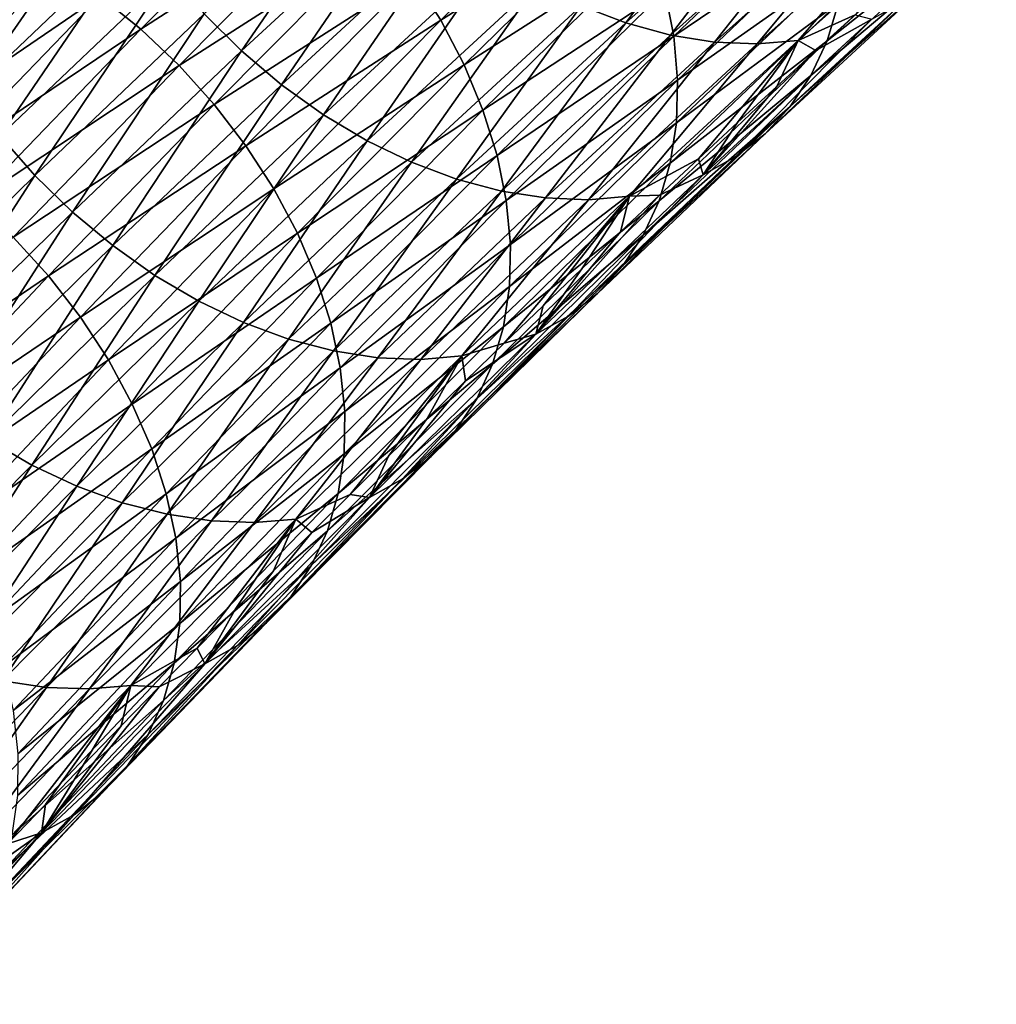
# Model space of a CAD drawing. Header units: millimetres. Extents: x -99 to 221, y -61 to 39.
# Tile 304 of 656: x 39.85 to 46.1, y -22.79 to -16.49. Entities that reach past the tile are written whole.
import ezdxf

# ---------------------------------------------------------------- set-up
doc = ezdxf.new("R2010")
doc.units = ezdxf.units.MM
doc.header["$LTSCALE"] = 33.374815
doc.layers.add('65', color=7, linetype='CONTINUOUS')
doc.layers.add('66', color=7, linetype='CONTINUOUS')

msp = doc.modelspace()

# ---------------------------------------------------------------- linework, layer by layer
at = {"layer": '65', "linetype": 'Continuous'}
for points in [[(41.702, -15.4695, -51.6899), (40.367, -16.3428, -50.2421), (40.6274, -16.5539, -50.2098), (41.702, -15.4695, -51.6899)], [(41.702, -15.4695, -51.6899), (40.6274, -16.5539, -50.2098), (41.9446, -15.7029, -51.6825), (41.702, -15.4695, -51.6899)], [(43.6234, -15.4393, -53.2949), (42.369, -16.2203, -51.7487), (42.5453, -16.4978, -51.8215), (43.6234, -15.4393, -53.2949)], [(43.6234, -15.4393, -53.2949), (42.5453, -16.4978, -51.8215), (43.7711, -15.7264, -53.3905), (43.6234, -15.4393, -53.2949)], [(45.1162, -15.569, -55.2807), (43.9787, -16.3098, -53.6528), (44.036, -16.5987, -53.816), (45.1162, -15.569, -55.2807)], [(45.1162, -15.569, -55.2807), (44.036, -16.5987, -53.816), (45.1397, -15.8527, -55.4605), (45.1162, -15.569, -55.2807)], [(46.0999, -15.6285, -57.5458), (45.0173, -16.628, -56.0899), (45.9954, -15.8518, -57.7752), (46.0999, -15.6285, -57.5458)], [(46.0999, -15.6285, -57.5458), (45.09, -16.3856, -55.8677), (45.0173, -16.628, -56.0899), (46.0999, -15.6285, -57.5458)], [(41.9446, -15.7029, -51.6825), (40.6274, -16.5539, -50.2098), (40.8716, -16.7858, -50.2045), (41.9446, -15.7029, -51.6825)], [(41.9446, -15.7029, -51.6825), (40.8716, -16.7858, -50.2045), (42.1679, -15.9543, -51.7022), (41.9446, -15.7029, -51.6825)], [(43.7711, -15.7264, -53.3905), (42.5453, -16.4978, -51.8215), (42.6948, -16.7832, -51.9196), (43.7711, -15.7264, -53.3905)], [(43.7711, -15.7264, -53.3905), (42.6948, -16.7832, -51.9196), (43.89, -16.0178, -53.5103), (43.7711, -15.7264, -53.3905)], [(45.1397, -15.8527, -55.4605), (44.036, -16.5987, -53.816), (44.0611, -16.8809, -53.9981), (45.1397, -15.8527, -55.4605)], [(45.1397, -15.8527, -55.4605), (44.0611, -16.8809, -53.9981), (45.1309, -16.1261, -55.657), (45.1397, -15.8527, -55.4605)], [(45.9954, -15.8518, -57.7752), (45.0173, -16.628, -56.0899), (44.914, -16.8502, -56.3209), (45.9954, -15.8518, -57.7752)], [(45.9954, -15.8518, -57.7752), (44.914, -16.8502, -56.3209), (45.8616, -16.0519, -58.0107), (45.9954, -15.8518, -57.7752)], [(39.8108, -15.9934, -50.386), (38.7432, -17.0985, -48.9042), (40.0937, -16.1552, -50.301), (39.8108, -15.9934, -50.386)], [(42.1679, -15.9543, -51.7022), (40.8716, -16.7858, -50.2045), (41.0965, -17.0355, -50.2265), (42.1679, -15.9543, -51.7022)], [(42.1679, -15.9543, -51.7022), (41.0965, -17.0355, -50.2265), (42.369, -16.2203, -51.7487), (42.1679, -15.9543, -51.7022)], [(43.89, -16.0178, -53.5103), (42.6948, -16.7832, -51.9196), (42.8155, -17.0728, -52.0418), (43.89, -16.0178, -53.5103)], [(43.89, -16.0178, -53.5103), (42.8155, -17.0728, -52.0418), (43.9787, -16.3098, -53.6528), (43.89, -16.0178, -53.5103)], [(45.8616, -16.0519, -58.0107), (44.7811, -17.0494, -56.5577), (45.7003, -16.2263, -58.2494), (45.8616, -16.0519, -58.0107)], [(45.8616, -16.0519, -58.0107), (44.914, -16.8502, -56.3209), (44.7811, -17.0494, -56.5577), (45.8616, -16.0519, -58.0107)], [(45.1309, -16.1261, -55.657), (44.0539, -17.1528, -54.1967), (45.09, -16.3856, -55.8677), (45.1309, -16.1261, -55.657)], [(45.1309, -16.1261, -55.657), (44.0611, -16.8809, -53.9981), (44.0539, -17.1528, -54.1967), (45.1309, -16.1261, -55.657)], [(40.0937, -16.1552, -50.301), (38.7432, -17.0985, -48.9042), (39.0273, -17.259, -48.821), (40.0937, -16.1552, -50.301)], [(40.0937, -16.1552, -50.301), (39.0273, -17.259, -48.821), (40.367, -16.3428, -50.2421), (40.0937, -16.1552, -50.301)], [(42.369, -16.2203, -51.7487), (41.0965, -17.0355, -50.2265), (41.2992, -17.2999, -50.2753), (42.369, -16.2203, -51.7487)], [(42.369, -16.2203, -51.7487), (41.2992, -17.2999, -50.2753), (42.5453, -16.4978, -51.8215), (42.369, -16.2203, -51.7487)], [(45.7003, -16.2263, -58.2494), (44.6205, -17.2232, -56.7973), (45.5134, -16.3728, -58.4882), (45.7003, -16.2263, -58.2494)], [(45.7003, -16.2263, -58.2494), (44.7811, -17.0494, -56.5577), (44.6205, -17.2232, -56.7973), (45.7003, -16.2263, -58.2494)], [(43.9787, -16.3098, -53.6528), (42.8155, -17.0728, -52.0418), (42.9059, -17.3632, -52.1866), (43.9787, -16.3098, -53.6528)], [(43.9787, -16.3098, -53.6528), (42.9059, -17.3632, -52.1866), (44.036, -16.5987, -53.816), (43.9787, -16.3098, -53.6528)], [(40.367, -16.3428, -50.2421), (39.0273, -17.259, -48.821), (39.3019, -17.4453, -48.7639), (40.367, -16.3428, -50.2421)], [(40.367, -16.3428, -50.2421), (39.3019, -17.4453, -48.7639), (40.6274, -16.5539, -50.2098), (40.367, -16.3428, -50.2421)], [(45.5134, -16.3728, -58.4882), (44.4342, -17.3692, -57.0368), (45.3034, -16.4896, -58.7242), (45.5134, -16.3728, -58.4882)], [(45.5134, -16.3728, -58.4882), (44.6205, -17.2232, -56.7973), (44.4342, -17.3692, -57.0368), (45.5134, -16.3728, -58.4882)], [(45.09, -16.3856, -55.8677), (44.0539, -17.1528, -54.1967), (44.0143, -17.4109, -54.4093), (45.09, -16.3856, -55.8677)], [(45.09, -16.3856, -55.8677), (44.0143, -17.4109, -54.4093), (45.0173, -16.628, -56.0899), (45.09, -16.3856, -55.8677)], [(42.5453, -16.4978, -51.8215), (41.2992, -17.2999, -50.2753), (41.4773, -17.5757, -50.3505), (42.5453, -16.4978, -51.8215)], [(42.5453, -16.4978, -51.8215), (41.4773, -17.5757, -50.3505), (42.6948, -16.7832, -51.9196), (42.5453, -16.4978, -51.8215)], [(44.4342, -17.3692, -57.0368), (44.2245, -17.4858, -57.2731), (45.3034, -16.4896, -58.7242), (44.4342, -17.3692, -57.0368)], [(44.2245, -17.4858, -57.2731), (44.9453, -16.6915, -58.7826), (45.3034, -16.4896, -58.7242), (44.2245, -17.4858, -57.2731)], [(44.9453, -16.6915, -58.7826), (45.1962, -16.4636, -59.1188), (45.3034, -16.4896, -58.7242), (44.9453, -16.6915, -58.7826)], [(40.6274, -16.5539, -50.2098), (39.3019, -17.4453, -48.7639), (39.5637, -17.6549, -48.7336), (40.6274, -16.5539, -50.2098)], [(40.6274, -16.5539, -50.2098), (39.5637, -17.6549, -48.7336), (40.8716, -16.7858, -50.2045), (40.6274, -16.5539, -50.2098)], [(44.036, -16.5987, -53.816), (42.9059, -17.3632, -52.1866), (42.9648, -17.6504, -52.3522), (44.036, -16.5987, -53.816)], [(44.036, -16.5987, -53.816), (42.9648, -17.6504, -52.3522), (44.0611, -16.8809, -53.9981), (44.036, -16.5987, -53.816)], [(45.0173, -16.628, -56.0899), (43.9429, -17.6521, -54.6332), (44.914, -16.8502, -56.3209), (45.0173, -16.628, -56.0899)], [(45.0173, -16.628, -56.0899), (44.0143, -17.4109, -54.4093), (43.9429, -17.6521, -54.6332), (45.0173, -16.628, -56.0899)], [(44.6947, -16.9208, -58.4464), (44.9453, -16.6915, -58.7826), (44.2245, -17.4858, -57.2731), (44.6947, -16.9208, -58.4464)], [(40.8716, -16.7858, -50.2045), (39.5637, -17.6549, -48.7336), (39.8094, -17.8853, -48.7304), (40.8716, -16.7858, -50.2045)], [(40.8716, -16.7858, -50.2045), (39.8094, -17.8853, -48.7304), (41.0965, -17.0355, -50.2265), (40.8716, -16.7858, -50.2045)], [(42.6948, -16.7832, -51.9196), (41.4773, -17.5757, -50.3505), (41.6284, -17.8594, -50.4509), (42.6948, -16.7832, -51.9196)], [(42.6948, -16.7832, -51.9196), (41.6284, -17.8594, -50.4509), (42.8155, -17.0728, -52.0418), (42.6948, -16.7832, -51.9196)], [(44.0611, -16.8809, -53.9981), (42.9648, -17.6504, -52.3522), (42.9915, -17.9311, -52.5364), (44.0611, -16.8809, -53.9981)], [(44.0611, -16.8809, -53.9981), (42.9915, -17.9311, -52.5364), (44.0539, -17.1528, -54.1967), (44.0611, -16.8809, -53.9981)], [(44.914, -16.8502, -56.3209), (43.9429, -17.6521, -54.6332), (43.8406, -17.8733, -54.8656), (44.914, -16.8502, -56.3209)], [(44.914, -16.8502, -56.3209), (43.8406, -17.8733, -54.8656), (44.7811, -17.0494, -56.5577), (44.914, -16.8502, -56.3209)], [(44.4445, -17.1516, -58.11), (44.6947, -16.9208, -58.4464), (44.2245, -17.4858, -57.2731), (44.4445, -17.1516, -58.11)], [(41.0965, -17.0355, -50.2265), (39.8094, -17.8853, -48.7304), (40.0358, -18.1334, -48.7545), (41.0965, -17.0355, -50.2265)], [(41.0965, -17.0355, -50.2265), (40.0358, -18.1334, -48.7545), (41.2992, -17.2999, -50.2753), (41.0965, -17.0355, -50.2265)], [(44.7811, -17.0494, -56.5577), (43.7086, -18.0717, -55.1036), (44.6205, -17.2232, -56.7973), (44.7811, -17.0494, -56.5577)], [(44.7811, -17.0494, -56.5577), (43.8406, -17.8733, -54.8656), (43.7086, -18.0717, -55.1036), (44.7811, -17.0494, -56.5577)], [(42.8155, -17.0728, -52.0418), (41.6284, -17.8594, -50.4509), (41.7507, -18.1474, -50.5754), (42.8155, -17.0728, -52.0418)], [(42.8155, -17.0728, -52.0418), (41.7507, -18.1474, -50.5754), (42.9059, -17.3632, -52.1866), (42.8155, -17.0728, -52.0418)], [(44.0539, -17.1528, -54.1967), (42.9856, -18.2016, -52.7369), (44.0143, -17.4109, -54.4093), (44.0539, -17.1528, -54.1967)], [(44.0539, -17.1528, -54.1967), (42.9915, -17.9311, -52.5364), (42.9856, -18.2016, -52.7369), (44.0539, -17.1528, -54.1967)], [(44.1947, -17.3837, -57.7735), (44.4445, -17.1516, -58.11), (44.2245, -17.4858, -57.2731), (44.1947, -17.3837, -57.7735)], [(44.6205, -17.2232, -56.7973), (43.5487, -18.2448, -55.3441), (44.4342, -17.3692, -57.0368), (44.6205, -17.2232, -56.7973)], [(44.6205, -17.2232, -56.7973), (43.7086, -18.0717, -55.1036), (43.5487, -18.2448, -55.3441), (44.6205, -17.2232, -56.7973)], [(41.2992, -17.2999, -50.2753), (40.0358, -18.1334, -48.7545), (40.2401, -18.3963, -48.8055), (41.2992, -17.2999, -50.2753)], [(41.2992, -17.2999, -50.2753), (40.2401, -18.3963, -48.8055), (41.4773, -17.5757, -50.3505), (41.2992, -17.2999, -50.2753)], [(42.9059, -17.3632, -52.1866), (41.7507, -18.1474, -50.5754), (41.8427, -18.4361, -50.7224), (42.9059, -17.3632, -52.1866)], [(42.9059, -17.3632, -52.1866), (41.8427, -18.4361, -50.7224), (42.9648, -17.6504, -52.3522), (42.9059, -17.3632, -52.1866)], [(44.4342, -17.3692, -57.0368), (43.3628, -18.3904, -55.5842), (44.2245, -17.4858, -57.2731), (44.4342, -17.3692, -57.0368)], [(44.4342, -17.3692, -57.0368), (43.5487, -18.2448, -55.3441), (43.3628, -18.3904, -55.5842), (44.4342, -17.3692, -57.0368)], [(43.9453, -17.6171, -57.437), (44.1947, -17.3837, -57.7735), (44.2245, -17.4858, -57.2731), (43.9453, -17.6171, -57.437)], [(44.0143, -17.4109, -54.4093), (42.9856, -18.2016, -52.7369), (42.9473, -18.4585, -52.9512), (44.0143, -17.4109, -54.4093)], [(44.0143, -17.4109, -54.4093), (42.9473, -18.4585, -52.9512), (43.9429, -17.6521, -54.6332), (44.0143, -17.4109, -54.4093)], [(43.3628, -18.3904, -55.5842), (43.1533, -18.5068, -55.8208), (44.2245, -17.4858, -57.2731), (43.3628, -18.3904, -55.5842)], [(43.1533, -18.5068, -55.8208), (43.9453, -17.6171, -57.437), (44.2245, -17.4858, -57.2731), (43.1533, -18.5068, -55.8208)], [(41.4773, -17.5757, -50.3505), (40.2401, -18.3963, -48.8055), (40.4196, -18.6705, -48.8827), (41.4773, -17.5757, -50.3505)], [(41.4773, -17.5757, -50.3505), (40.4196, -18.6705, -48.8827), (41.6284, -17.8594, -50.4509), (41.4773, -17.5757, -50.3505)], [(43.6964, -17.852, -57.1004), (43.9453, -17.6171, -57.437), (43.1533, -18.5068, -55.8208), (43.6964, -17.852, -57.1004)], [(42.9648, -17.6504, -52.3522), (41.8427, -18.4361, -50.7224), (41.903, -18.7219, -50.89), (42.9648, -17.6504, -52.3522)], [(42.9648, -17.6504, -52.3522), (41.903, -18.7219, -50.89), (42.9915, -17.9311, -52.5364), (42.9648, -17.6504, -52.3522)], [(43.9429, -17.6521, -54.6332), (42.877, -18.6986, -53.1767), (43.8406, -17.8733, -54.8656), (43.9429, -17.6521, -54.6332)], [(43.9429, -17.6521, -54.6332), (42.9473, -18.4585, -52.9512), (42.877, -18.6986, -53.1767), (43.9429, -17.6521, -54.6332)], [(39.8094, -17.8853, -48.7304), (38.7583, -18.9991, -47.2609), (40.0358, -18.1334, -48.7545), (39.8094, -17.8853, -48.7304)], [(41.6284, -17.8594, -50.4509), (40.4196, -18.6705, -48.8827), (40.5723, -18.9526, -48.9853), (41.6284, -17.8594, -50.4509)], [(41.6284, -17.8594, -50.4509), (40.5723, -18.9526, -48.9853), (41.7507, -18.1474, -50.5754), (41.6284, -17.8594, -50.4509)], [(43.8406, -17.8733, -54.8656), (42.877, -18.6986, -53.1767), (42.7757, -18.9188, -53.4104), (43.8406, -17.8733, -54.8656)], [(43.8406, -17.8733, -54.8656), (42.7757, -18.9188, -53.4104), (43.7086, -18.0717, -55.1036), (43.8406, -17.8733, -54.8656)], [(43.4479, -18.0881, -56.7637), (43.6964, -17.852, -57.1004), (43.1533, -18.5068, -55.8208), (43.4479, -18.0881, -56.7637)], [(42.9915, -17.9311, -52.5364), (41.903, -18.7219, -50.89), (41.9311, -19.0011, -51.0761), (42.9915, -17.9311, -52.5364)], [(42.9915, -17.9311, -52.5364), (41.9311, -19.0011, -51.0761), (42.9856, -18.2016, -52.7369), (42.9915, -17.9311, -52.5364)], [(43.7086, -18.0717, -55.1036), (42.6445, -19.1164, -53.6494), (43.5487, -18.2448, -55.3441), (43.7086, -18.0717, -55.1036)], [(43.7086, -18.0717, -55.1036), (42.7757, -18.9188, -53.4104), (42.6445, -19.1164, -53.6494), (43.7086, -18.0717, -55.1036)], [(40.0358, -18.1334, -48.7545), (38.7583, -18.9991, -47.2609), (38.986, -19.2458, -47.2869), (40.0358, -18.1334, -48.7545)], [(40.0358, -18.1334, -48.7545), (38.986, -19.2458, -47.2869), (40.2401, -18.3963, -48.8055), (40.0358, -18.1334, -48.7545)], [(43.1998, -18.3255, -56.427), (43.4479, -18.0881, -56.7637), (43.1533, -18.5068, -55.8208), (43.1998, -18.3255, -56.427)], [(41.7507, -18.1474, -50.5754), (40.5723, -18.9526, -48.9853), (40.6961, -19.2391, -49.1119), (41.7507, -18.1474, -50.5754)], [(41.7507, -18.1474, -50.5754), (40.6961, -19.2391, -49.1119), (41.8427, -18.4361, -50.7224), (41.7507, -18.1474, -50.5754)], [(42.9856, -18.2016, -52.7369), (41.9266, -19.2703, -51.2784), (42.9473, -18.4585, -52.9512), (42.9856, -18.2016, -52.7369)], [(42.9856, -18.2016, -52.7369), (41.9311, -19.0011, -51.0761), (41.9266, -19.2703, -51.2784), (42.9856, -18.2016, -52.7369)], [(43.5487, -18.2448, -55.3441), (42.4851, -19.2889, -53.8908), (43.3628, -18.3904, -55.5842), (43.5487, -18.2448, -55.3441)], [(43.5487, -18.2448, -55.3441), (42.6445, -19.1164, -53.6494), (42.4851, -19.2889, -53.8908), (43.5487, -18.2448, -55.3441)], [(42.9521, -18.5641, -56.0903), (43.1998, -18.3255, -56.427), (43.1533, -18.5068, -55.8208), (42.9521, -18.5641, -56.0903)], [(43.3628, -18.3904, -55.5842), (42.2996, -19.4342, -54.1314), (43.1533, -18.5068, -55.8208), (43.3628, -18.3904, -55.5842)], [(43.3628, -18.3904, -55.5842), (42.4851, -19.2889, -53.8908), (42.2996, -19.4342, -54.1314), (43.3628, -18.3904, -55.5842)], [(40.2401, -18.3963, -48.8055), (38.986, -19.2458, -47.2869), (39.1917, -19.5072, -47.3399), (40.2401, -18.3963, -48.8055)], [(40.2401, -18.3963, -48.8055), (39.1917, -19.5072, -47.3399), (40.4196, -18.6705, -48.8827), (40.2401, -18.3963, -48.8055)], [(41.8427, -18.4361, -50.7224), (40.6961, -19.2391, -49.1119), (40.7894, -19.5263, -49.2608), (41.8427, -18.4361, -50.7224)], [(41.8427, -18.4361, -50.7224), (40.7894, -19.5263, -49.2608), (41.903, -18.7219, -50.89), (41.8427, -18.4361, -50.7224)], [(42.9473, -18.4585, -52.9512), (41.9266, -19.2703, -51.2784), (41.8894, -19.526, -51.4944), (42.9473, -18.4585, -52.9512)], [(42.9473, -18.4585, -52.9512), (41.8894, -19.526, -51.4944), (42.877, -18.6986, -53.1767), (42.9473, -18.4585, -52.9512)], [(42.2996, -19.4342, -54.1314), (42.0902, -19.5503, -54.3682), (43.1533, -18.5068, -55.8208), (42.2996, -19.4342, -54.1314)], [(42.0902, -19.5503, -54.3682), (42.7049, -18.8039, -55.7536), (43.1533, -18.5068, -55.8208), (42.0902, -19.5503, -54.3682)], [(42.7049, -18.8039, -55.7536), (42.9521, -18.5641, -56.0903), (43.1533, -18.5068, -55.8208), (42.7049, -18.8039, -55.7536)], [(40.4196, -18.6705, -48.8827), (39.1917, -19.5072, -47.3399), (39.3727, -19.7799, -47.4191), (40.4196, -18.6705, -48.8827)], [(40.4196, -18.6705, -48.8827), (39.3727, -19.7799, -47.4191), (40.5723, -18.9526, -48.9853), (40.4196, -18.6705, -48.8827)], [(42.877, -18.6986, -53.1767), (41.8201, -19.765, -51.7212), (42.7757, -18.9188, -53.4104), (42.877, -18.6986, -53.1767)], [(42.877, -18.6986, -53.1767), (41.8894, -19.526, -51.4944), (41.8201, -19.765, -51.7212), (42.877, -18.6986, -53.1767)], [(41.903, -18.7219, -50.89), (40.7894, -19.5263, -49.2608), (40.8511, -19.8106, -49.4304), (41.903, -18.7219, -50.89)], [(41.903, -18.7219, -50.89), (40.8511, -19.8106, -49.4304), (41.9311, -19.0011, -51.0761), (41.903, -18.7219, -50.89)], [(42.4581, -19.045, -55.4168), (42.7049, -18.8039, -55.7536), (42.0902, -19.5503, -54.3682), (42.4581, -19.045, -55.4168)], [(40.5723, -18.9526, -48.9853), (39.3727, -19.7799, -47.4191), (39.5267, -20.0606, -47.5237), (40.5723, -18.9526, -48.9853)], [(40.5723, -18.9526, -48.9853), (39.5267, -20.0606, -47.5237), (40.6961, -19.2391, -49.1119), (40.5723, -18.9526, -48.9853)], [(42.7757, -18.9188, -53.4104), (41.8201, -19.765, -51.7212), (41.7196, -19.9844, -51.9561), (42.7757, -18.9188, -53.4104)], [(42.7757, -18.9188, -53.4104), (41.7196, -19.9844, -51.9561), (42.6445, -19.1164, -53.6494), (42.7757, -18.9188, -53.4104)], [(41.9311, -19.0011, -51.0761), (40.8511, -19.8106, -49.4304), (40.8805, -20.0885, -49.6183), (41.9311, -19.0011, -51.0761)], [(41.9311, -19.0011, -51.0761), (40.8805, -20.0885, -49.6183), (41.9266, -19.2703, -51.2784), (41.9311, -19.0011, -51.0761)], [(42.2118, -19.2871, -55.0801), (42.4581, -19.045, -55.4168), (42.0902, -19.5503, -54.3682), (42.2118, -19.2871, -55.0801)], [(42.6445, -19.1164, -53.6494), (41.5891, -20.1813, -52.1961), (42.4851, -19.2889, -53.8908), (42.6445, -19.1164, -53.6494)], [(42.6445, -19.1164, -53.6494), (41.7196, -19.9844, -51.9561), (41.5891, -20.1813, -52.1961), (42.6445, -19.1164, -53.6494)], [(40.6961, -19.2391, -49.1119), (39.5267, -20.0606, -47.5237), (39.6518, -20.3456, -47.6521), (40.6961, -19.2391, -49.1119)], [(40.6961, -19.2391, -49.1119), (39.6518, -20.3456, -47.6521), (40.7894, -19.5263, -49.2608), (40.6961, -19.2391, -49.1119)], [(41.9266, -19.2703, -51.2784), (40.8771, -20.3565, -49.8222), (41.8894, -19.526, -51.4944), (41.9266, -19.2703, -51.2784)], [(41.9266, -19.2703, -51.2784), (40.8805, -20.0885, -49.6183), (40.8771, -20.3565, -49.8222), (41.9266, -19.2703, -51.2784)], [(42.4851, -19.2889, -53.8908), (41.4302, -20.3533, -52.4382), (42.2996, -19.4342, -54.1314), (42.4851, -19.2889, -53.8908)], [(42.4851, -19.2889, -53.8908), (41.5891, -20.1813, -52.1961), (41.4302, -20.3533, -52.4382), (42.4851, -19.2889, -53.8908)], [(41.9659, -19.5305, -54.7434), (42.2118, -19.2871, -55.0801), (42.0902, -19.5503, -54.3682), (41.9659, -19.5305, -54.7434)], [(42.2996, -19.4342, -54.1314), (41.245, -20.4981, -52.6793), (42.0902, -19.5503, -54.3682), (42.2996, -19.4342, -54.1314)], [(42.2996, -19.4342, -54.1314), (41.4302, -20.3533, -52.4382), (41.245, -20.4981, -52.6793), (42.2996, -19.4342, -54.1314)], [(40.7894, -19.5263, -49.2608), (39.6518, -20.3456, -47.6521), (39.7464, -20.6314, -47.803), (40.7894, -19.5263, -49.2608)], [(40.7894, -19.5263, -49.2608), (39.7464, -20.6314, -47.803), (40.8511, -19.8106, -49.4304), (40.7894, -19.5263, -49.2608)], [(41.8894, -19.526, -51.4944), (40.8771, -20.3565, -49.8222), (40.8409, -20.6111, -50.0396), (41.8894, -19.526, -51.4944)], [(41.8894, -19.526, -51.4944), (40.8409, -20.6111, -50.0396), (41.8201, -19.765, -51.7212), (41.8894, -19.526, -51.4944)], [(41.245, -20.4981, -52.6793), (41.0358, -20.6141, -52.9163), (42.0902, -19.5503, -54.3682), (41.245, -20.4981, -52.6793)], [(41.0358, -20.6141, -52.9163), (41.7205, -19.7749, -54.4067), (42.0902, -19.5503, -54.3682), (41.0358, -20.6141, -52.9163)], [(41.7205, -19.7749, -54.4067), (41.9659, -19.5305, -54.7434), (42.0902, -19.5503, -54.3682), (41.7205, -19.7749, -54.4067)], [(41.8201, -19.765, -51.7212), (40.7726, -20.8492, -50.2678), (41.7196, -19.9844, -51.9561), (41.8201, -19.765, -51.7212)], [(41.8201, -19.765, -51.7212), (40.8409, -20.6111, -50.0396), (40.7726, -20.8492, -50.2678), (41.8201, -19.765, -51.7212)], [(41.4755, -20.0204, -54.07), (41.7205, -19.7749, -54.4067), (41.0358, -20.6141, -52.9163), (41.4755, -20.0204, -54.07)], [(40.8511, -19.8106, -49.4304), (39.7464, -20.6314, -47.803), (39.8094, -20.9145, -47.9742), (40.8511, -19.8106, -49.4304)], [(40.8511, -19.8106, -49.4304), (39.8094, -20.9145, -47.9742), (40.8805, -20.0885, -49.6183), (40.8511, -19.8106, -49.4304)], [(41.7196, -19.9844, -51.9561), (40.7726, -20.8492, -50.2678), (40.6728, -21.0677, -50.5038), (41.7196, -19.9844, -51.9561)], [(41.7196, -19.9844, -51.9561), (40.6728, -21.0677, -50.5038), (41.5891, -20.1813, -52.1961), (41.7196, -19.9844, -51.9561)], [(41.231, -20.2669, -53.7334), (41.4755, -20.0204, -54.07), (41.0358, -20.6141, -52.9163), (41.231, -20.2669, -53.7334)], [(40.8805, -20.0885, -49.6183), (39.8094, -20.9145, -47.9742), (39.8398, -21.1912, -48.1638), (40.8805, -20.0885, -49.6183)], [(40.8805, -20.0885, -49.6183), (39.8398, -21.1912, -48.1638), (40.8771, -20.3565, -49.8222), (40.8805, -20.0885, -49.6183)], [(41.5891, -20.1813, -52.1961), (40.5429, -21.264, -50.7446), (41.4302, -20.3533, -52.4382), (41.5891, -20.1813, -52.1961)], [(41.5891, -20.1813, -52.1961), (40.6728, -21.0677, -50.5038), (40.5429, -21.264, -50.7446), (41.5891, -20.1813, -52.1961)], [(40.987, -20.5145, -53.3969), (41.231, -20.2669, -53.7334), (41.0358, -20.6141, -52.9163), (40.987, -20.5145, -53.3969)], [(40.8771, -20.3565, -49.8222), (39.8375, -21.458, -48.3692), (40.8409, -20.6111, -50.0396), (40.8771, -20.3565, -49.8222)], [(40.8771, -20.3565, -49.8222), (39.8398, -21.1912, -48.1638), (39.8375, -21.458, -48.3692), (40.8771, -20.3565, -49.8222)], [(41.4302, -20.3533, -52.4382), (40.3845, -21.4355, -50.9873), (41.245, -20.4981, -52.6793), (41.4302, -20.3533, -52.4382)], [(41.4302, -20.3533, -52.4382), (40.5429, -21.264, -50.7446), (40.3845, -21.4355, -50.9873), (41.4302, -20.3533, -52.4382)], [(41.245, -20.4981, -52.6793), (40.1995, -21.58, -51.2288), (41.0358, -20.6141, -52.9163), (41.245, -20.4981, -52.6793)], [(41.245, -20.4981, -52.6793), (40.3845, -21.4355, -50.9873), (40.1995, -21.58, -51.2288), (41.245, -20.4981, -52.6793)], [(40.7435, -20.763, -53.0604), (40.987, -20.5145, -53.3969), (41.0358, -20.6141, -52.9163), (40.7435, -20.763, -53.0604)], [(40.8409, -20.6111, -50.0396), (39.8375, -21.458, -48.3692), (39.8023, -21.7116, -48.5879), (40.8409, -20.6111, -50.0396)], [(40.8409, -20.6111, -50.0396), (39.8023, -21.7116, -48.5879), (40.7726, -20.8492, -50.2678), (40.8409, -20.6111, -50.0396)], [(40.1995, -21.58, -51.2288), (39.9904, -21.6959, -51.466), (41.0358, -20.6141, -52.9163), (40.1995, -21.58, -51.2288)], [(39.9904, -21.6959, -51.466), (40.7435, -20.763, -53.0604), (41.0358, -20.6141, -52.9163), (39.9904, -21.6959, -51.466)], [(40.5004, -21.0125, -52.724), (40.7435, -20.763, -53.0604), (39.9904, -21.6959, -51.466), (40.5004, -21.0125, -52.724)], [(40.7726, -20.8492, -50.2678), (39.7347, -21.9488, -48.8172), (40.6728, -21.0677, -50.5038), (40.7726, -20.8492, -50.2678)], [(40.7726, -20.8492, -50.2678), (39.8023, -21.7116, -48.5879), (39.7347, -21.9488, -48.8172), (40.7726, -20.8492, -50.2678)], [(40.2579, -21.263, -52.3878), (40.5004, -21.0125, -52.724), (39.9904, -21.6959, -51.466), (40.2579, -21.263, -52.3878)], [(40.6728, -21.0677, -50.5038), (39.7347, -21.9488, -48.8172), (39.6356, -22.1666, -49.0542), (40.6728, -21.0677, -50.5038)], [(40.6728, -21.0677, -50.5038), (39.6356, -22.1666, -49.0542), (40.5429, -21.264, -50.7446), (40.6728, -21.0677, -50.5038)], [(40.5429, -21.264, -50.7446), (39.5062, -22.3623, -49.2958), (40.3845, -21.4355, -50.9873), (40.5429, -21.264, -50.7446)], [(40.5429, -21.264, -50.7446), (39.6356, -22.1666, -49.0542), (39.5062, -22.3623, -49.2958), (40.5429, -21.264, -50.7446)], [(40.0158, -21.5143, -52.0516), (40.2579, -21.263, -52.3878), (39.9904, -21.6959, -51.466), (40.0158, -21.5143, -52.0516)], [(40.3845, -21.4355, -50.9873), (39.3482, -22.5333, -49.5391), (40.1995, -21.58, -51.2288), (40.3845, -21.4355, -50.9873)], [(40.3845, -21.4355, -50.9873), (39.5062, -22.3623, -49.2958), (39.3482, -22.5333, -49.5391), (40.3845, -21.4355, -50.9873)], [(39.7742, -21.7665, -51.7156), (40.0158, -21.5143, -52.0516), (39.9904, -21.6959, -51.466), (39.7742, -21.7665, -51.7156)], [(40.1995, -21.58, -51.2288), (39.1635, -22.6776, -49.7809), (39.9904, -21.6959, -51.466), (40.1995, -21.58, -51.2288)], [(40.1995, -21.58, -51.2288), (39.3482, -22.5333, -49.5391), (39.1635, -22.6776, -49.7809), (40.1995, -21.58, -51.2288)], [(39.1635, -22.6776, -49.7809), (38.9545, -22.7933, -50.0182), (39.9904, -21.6959, -51.466), (39.1635, -22.6776, -49.7809)], [(38.9545, -22.7933, -50.0182), (39.5332, -22.0196, -51.3796), (39.9904, -21.6959, -51.466), (38.9545, -22.7933, -50.0182)], [(39.5332, -22.0196, -51.3796), (39.7742, -21.7665, -51.7156), (39.9904, -21.6959, -51.466), (39.5332, -22.0196, -51.3796)]]:
    msp.add_3dface(points, dxfattribs=at)
at = {"layer": '66', "linetype": 'Continuous'}
for points in [[(40.2976, -15.3619, -58.705), (39.3535, -16.6895, -57.3203), (39.2058, -16.4024, -57.2247), (40.2976, -15.3619, -58.705)], [(40.4433, -15.6509, -58.798), (39.3535, -16.6895, -57.3203), (40.2976, -15.3619, -58.705), (40.4433, -15.6509, -58.798)], [(44.5342, -15.4317, -61.5115), (43.7292, -16.5142, -59.9161), (43.4429, -16.4052, -60.0559), (44.5342, -15.4317, -61.5115)], [(44.8191, -15.542, -61.3697), (43.7292, -16.5142, -59.9161), (44.5342, -15.4317, -61.5115), (44.8191, -15.542, -61.3697)], [(42.1253, -15.4481, -60.3909), (41.2717, -16.6937, -58.9091), (41.0327, -16.4568, -58.9215), (42.1253, -15.4481, -60.3909)], [(42.3623, -15.6869, -60.3759), (41.2717, -16.6937, -58.9091), (42.1253, -15.4481, -60.3909), (42.3623, -15.6869, -60.3759)], [(44.8191, -15.542, -61.3697), (44.0149, -16.5917, -59.7554), (43.7292, -16.5142, -59.9161), (44.8191, -15.542, -61.3697)], [(45.1035, -15.6206, -61.2074), (44.0149, -16.5917, -59.7554), (44.8191, -15.542, -61.3697), (45.1035, -15.6206, -61.2074)], [(45.1035, -15.6206, -61.2074), (44.2962, -16.6368, -59.5759), (44.0149, -16.5917, -59.7554), (45.1035, -15.6206, -61.2074)], [(45.3839, -15.6665, -61.0266), (44.2962, -16.6368, -59.5759), (45.1035, -15.6206, -61.2074), (45.3839, -15.6665, -61.0266)], [(40.4433, -15.6509, -58.798), (39.528, -16.9688, -57.3906), (39.3535, -16.6895, -57.3203), (40.4433, -15.6509, -58.798)], [(40.6159, -15.9321, -58.8655), (39.528, -16.9688, -57.3906), (40.4433, -15.6509, -58.798), (40.6159, -15.9321, -58.8655)], [(45.3839, -15.6665, -61.0266), (44.5697, -16.6487, -59.3798), (44.2962, -16.6368, -59.5759), (45.3839, -15.6665, -61.0266)], [(45.6566, -15.6791, -60.8296), (44.5697, -16.6487, -59.3798), (45.3839, -15.6665, -61.0266), (45.6566, -15.6791, -60.8296)], [(45.6566, -15.6791, -60.8296), (44.8319, -16.6275, -59.1696), (44.5697, -16.6487, -59.3798), (45.6566, -15.6791, -60.8296)], [(45.9184, -15.6583, -60.6187), (44.8319, -16.6275, -59.1696), (45.6566, -15.6791, -60.8296), (45.9184, -15.6583, -60.6187)], [(45.9184, -15.6583, -60.6187), (45.1962, -16.4636, -59.1188), (44.8319, -16.6275, -59.1696), (45.9184, -15.6583, -60.6187)], [(42.3623, -15.6869, -60.3759), (41.5272, -16.9096, -58.87), (41.2717, -16.6937, -58.9091), (42.3623, -15.6869, -60.3759)], [(42.6158, -15.9046, -60.3341), (41.5272, -16.9096, -58.87), (42.3623, -15.6869, -60.3759), (42.6158, -15.9046, -60.3341)], [(40.6159, -15.9321, -58.8655), (39.7273, -17.2367, -57.4346), (39.528, -16.9688, -57.3906), (40.6159, -15.9321, -58.8655)], [(40.8132, -16.2018, -58.9069), (39.7273, -17.2367, -57.4346), (40.6159, -15.9321, -58.8655), (40.8132, -16.2018, -58.9069)], [(42.6158, -15.9046, -60.3341), (41.7959, -17.1018, -58.8046), (41.5272, -16.9096, -58.87), (42.6158, -15.9046, -60.3341)], [(42.8827, -16.0984, -60.2663), (41.7959, -17.1018, -58.8046), (42.6158, -15.9046, -60.3341), (42.8827, -16.0984, -60.2663)], [(42.8827, -16.0984, -60.2663), (42.0744, -17.2678, -58.7137), (41.7959, -17.1018, -58.8046), (42.8827, -16.0984, -60.2663)], [(43.1596, -16.266, -60.1732), (42.0744, -17.2678, -58.7137), (42.8827, -16.0984, -60.2663), (43.1596, -16.266, -60.1732)], [(40.8132, -16.2018, -58.9069), (39.9488, -17.4898, -57.4518), (39.7273, -17.2367, -57.4346), (40.8132, -16.2018, -58.9069)], [(41.0327, -16.4568, -58.9215), (39.9488, -17.4898, -57.4518), (40.8132, -16.2018, -58.9069), (41.0327, -16.4568, -58.9215)], [(43.1596, -16.266, -60.1732), (42.3593, -17.4056, -58.5985), (42.0744, -17.2678, -58.7137), (43.1596, -16.266, -60.1732)], [(43.4429, -16.4052, -60.0559), (42.3593, -17.4056, -58.5985), (43.1596, -16.266, -60.1732), (43.4429, -16.4052, -60.0559)], [(43.4429, -16.4052, -60.0559), (42.6469, -17.5134, -58.4605), (42.3593, -17.4056, -58.5985), (43.4429, -16.4052, -60.0559)], [(43.7292, -16.5142, -59.9161), (42.6469, -17.5134, -58.4605), (43.4429, -16.4052, -60.0559), (43.7292, -16.5142, -59.9161)], [(41.0327, -16.4568, -58.9215), (40.1897, -17.7249, -57.442), (39.9488, -17.4898, -57.4518), (41.0327, -16.4568, -58.9215)], [(41.2717, -16.6937, -58.9091), (40.1897, -17.7249, -57.442), (41.0327, -16.4568, -58.9215), (41.2717, -16.6937, -58.9091)], [(45.1962, -16.4636, -59.1188), (44.9453, -16.6915, -58.7826), (44.8319, -16.6275, -59.1696), (45.1962, -16.4636, -59.1188)], [(43.7292, -16.5142, -59.9161), (42.9336, -17.5899, -58.3013), (42.6469, -17.5134, -58.4605), (43.7292, -16.5142, -59.9161)], [(44.0149, -16.5917, -59.7554), (42.9336, -17.5899, -58.3013), (43.7292, -16.5142, -59.9161), (44.0149, -16.5917, -59.7554)], [(44.0149, -16.5917, -59.7554), (43.2159, -17.6341, -58.123), (42.9336, -17.5899, -58.3013), (44.0149, -16.5917, -59.7554)], [(44.2962, -16.6368, -59.5759), (43.2159, -17.6341, -58.123), (44.0149, -16.5917, -59.7554), (44.2962, -16.6368, -59.5759)], [(44.8319, -16.6275, -59.1696), (43.7528, -17.6238, -57.7182), (44.5697, -16.6487, -59.3798), (44.8319, -16.6275, -59.1696)], [(44.8319, -16.6275, -59.1696), (44.1947, -17.3837, -57.7735), (43.7528, -17.6238, -57.7182), (44.8319, -16.6275, -59.1696)], [(44.4445, -17.1516, -58.11), (44.1947, -17.3837, -57.7735), (44.8319, -16.6275, -59.1696), (44.4445, -17.1516, -58.11)], [(44.6947, -16.9208, -58.4464), (44.4445, -17.1516, -58.11), (44.8319, -16.6275, -59.1696), (44.6947, -16.9208, -58.4464)], [(44.9453, -16.6915, -58.7826), (44.6947, -16.9208, -58.4464), (44.8319, -16.6275, -59.1696), (44.9453, -16.6915, -58.7826)], [(41.2717, -16.6937, -58.9091), (40.4469, -17.9391, -57.4054), (40.1897, -17.7249, -57.442), (41.2717, -16.6937, -58.9091)], [(41.5272, -16.9096, -58.87), (40.4469, -17.9391, -57.4054), (41.2717, -16.6937, -58.9091), (41.5272, -16.9096, -58.87)], [(44.2962, -16.6368, -59.5759), (43.4901, -17.6454, -57.9278), (43.2159, -17.6341, -58.123), (44.2962, -16.6368, -59.5759)], [(44.5697, -16.6487, -59.3798), (43.4901, -17.6454, -57.9278), (44.2962, -16.6368, -59.5759), (44.5697, -16.6487, -59.3798)], [(44.5697, -16.6487, -59.3798), (43.7528, -17.6238, -57.7182), (43.4901, -17.6454, -57.9278), (44.5697, -16.6487, -59.3798)], [(41.5272, -16.9096, -58.87), (40.7173, -18.1297, -57.3422), (40.4469, -17.9391, -57.4054), (41.5272, -16.9096, -58.87)], [(41.7959, -17.1018, -58.8046), (40.7173, -18.1297, -57.3422), (41.5272, -16.9096, -58.87), (41.7959, -17.1018, -58.8046)], [(41.7959, -17.1018, -58.8046), (40.9973, -18.2943, -57.2535), (40.7173, -18.1297, -57.3422), (41.7959, -17.1018, -58.8046)], [(42.0744, -17.2678, -58.7137), (40.9973, -18.2943, -57.2535), (41.7959, -17.1018, -58.8046), (42.0744, -17.2678, -58.7137)], [(39.9488, -17.4898, -57.4518), (38.8739, -18.5448, -55.9829), (39.7273, -17.2367, -57.4346), (39.9488, -17.4898, -57.4518)], [(42.0744, -17.2678, -58.7137), (41.2836, -18.4308, -57.1402), (40.9973, -18.2943, -57.2535), (42.0744, -17.2678, -58.7137)], [(42.3593, -17.4056, -58.5985), (41.2836, -18.4308, -57.1402), (42.0744, -17.2678, -58.7137), (42.3593, -17.4056, -58.5985)], [(44.1947, -17.3837, -57.7735), (43.9453, -17.6171, -57.437), (43.7528, -17.6238, -57.7182), (44.1947, -17.3837, -57.7735)], [(42.3593, -17.4056, -58.5985), (41.5725, -18.5374, -57.0038), (41.2836, -18.4308, -57.1402), (42.3593, -17.4056, -58.5985)], [(42.6469, -17.5134, -58.4605), (41.5725, -18.5374, -57.0038), (42.3593, -17.4056, -58.5985), (42.6469, -17.5134, -58.4605)], [(39.9488, -17.4898, -57.4518), (39.1165, -18.7783, -55.9755), (38.8739, -18.5448, -55.9829), (39.9488, -17.4898, -57.4518)], [(40.1897, -17.7249, -57.442), (39.1165, -18.7783, -55.9755), (39.9488, -17.4898, -57.4518), (40.1897, -17.7249, -57.442)], [(42.6469, -17.5134, -58.4605), (41.8603, -18.6129, -56.8461), (41.5725, -18.5374, -57.0038), (42.6469, -17.5134, -58.4605)], [(42.9336, -17.5899, -58.3013), (41.8603, -18.6129, -56.8461), (42.6469, -17.5134, -58.4605), (42.9336, -17.5899, -58.3013)], [(42.9336, -17.5899, -58.3013), (42.1434, -18.6563, -56.6689), (41.8603, -18.6129, -56.8461), (42.9336, -17.5899, -58.3013)], [(43.2159, -17.6341, -58.123), (42.1434, -18.6563, -56.6689), (42.9336, -17.5899, -58.3013), (43.2159, -17.6341, -58.123)], [(43.2159, -17.6341, -58.123), (42.4182, -18.667, -56.4747), (42.1434, -18.6563, -56.6689), (43.2159, -17.6341, -58.123)], [(43.4901, -17.6454, -57.9278), (42.4182, -18.667, -56.4747), (43.2159, -17.6341, -58.123), (43.4901, -17.6454, -57.9278)], [(43.7528, -17.6238, -57.7182), (42.6814, -18.6449, -56.2657), (43.4901, -17.6454, -57.9278), (43.7528, -17.6238, -57.7182)], [(43.7528, -17.6238, -57.7182), (42.9521, -18.5641, -56.0903), (42.6814, -18.6449, -56.2657), (43.7528, -17.6238, -57.7182)], [(43.1998, -18.3255, -56.427), (42.9521, -18.5641, -56.0903), (43.7528, -17.6238, -57.7182), (43.1998, -18.3255, -56.427)], [(43.4479, -18.0881, -56.7637), (43.1998, -18.3255, -56.427), (43.7528, -17.6238, -57.7182), (43.4479, -18.0881, -56.7637)], [(43.6964, -17.852, -57.1004), (43.4479, -18.0881, -56.7637), (43.7528, -17.6238, -57.7182), (43.6964, -17.852, -57.1004)], [(43.9453, -17.6171, -57.437), (43.6964, -17.852, -57.1004), (43.7528, -17.6238, -57.7182), (43.9453, -17.6171, -57.437)], [(43.4901, -17.6454, -57.9278), (42.6814, -18.6449, -56.2657), (42.4182, -18.667, -56.4747), (43.4901, -17.6454, -57.9278)], [(40.1897, -17.7249, -57.442), (39.3754, -18.9909, -55.9411), (39.1165, -18.7783, -55.9755), (40.1897, -17.7249, -57.442)], [(40.4469, -17.9391, -57.4054), (39.3754, -18.9909, -55.9411), (40.1897, -17.7249, -57.442), (40.4469, -17.9391, -57.4054)], [(40.4469, -17.9391, -57.4054), (39.6473, -19.18, -55.8801), (39.3754, -18.9909, -55.9411), (40.4469, -17.9391, -57.4054)], [(40.7173, -18.1297, -57.3422), (39.6473, -19.18, -55.8801), (40.4469, -17.9391, -57.4054), (40.7173, -18.1297, -57.3422)], [(40.7173, -18.1297, -57.3422), (39.9288, -19.3431, -55.7933), (39.6473, -19.18, -55.8801), (40.7173, -18.1297, -57.3422)], [(40.9973, -18.2943, -57.2535), (39.9288, -19.3431, -55.7933), (40.7173, -18.1297, -57.3422), (40.9973, -18.2943, -57.2535)], [(40.9973, -18.2943, -57.2535), (40.2164, -19.4783, -55.6818), (39.9288, -19.3431, -55.7933), (40.9973, -18.2943, -57.2535)], [(41.2836, -18.4308, -57.1402), (40.2164, -19.4783, -55.6818), (40.9973, -18.2943, -57.2535), (41.2836, -18.4308, -57.1402)], [(41.2836, -18.4308, -57.1402), (40.5064, -19.5839, -55.5471), (40.2164, -19.4783, -55.6818), (41.2836, -18.4308, -57.1402)], [(41.5725, -18.5374, -57.0038), (40.5064, -19.5839, -55.5471), (41.2836, -18.4308, -57.1402), (41.5725, -18.5374, -57.0038)], [(41.5725, -18.5374, -57.0038), (40.7951, -19.6584, -55.3907), (40.5064, -19.5839, -55.5471), (41.5725, -18.5374, -57.0038)], [(41.8603, -18.6129, -56.8461), (40.7951, -19.6584, -55.3907), (41.5725, -18.5374, -57.0038), (41.8603, -18.6129, -56.8461)], [(42.9521, -18.5641, -56.0903), (42.7049, -18.8039, -55.7536), (42.6814, -18.6449, -56.2657), (42.9521, -18.5641, -56.0903)], [(41.8603, -18.6129, -56.8461), (41.0791, -19.701, -55.2146), (40.7951, -19.6584, -55.3907), (41.8603, -18.6129, -56.8461)], [(42.1434, -18.6563, -56.6689), (41.0791, -19.701, -55.2146), (41.8603, -18.6129, -56.8461), (42.1434, -18.6563, -56.6689)], [(42.6814, -18.6449, -56.2657), (41.6181, -19.6887, -54.8128), (42.4182, -18.667, -56.4747), (42.6814, -18.6449, -56.2657)], [(42.6814, -18.6449, -56.2657), (41.9659, -19.5305, -54.7434), (41.6181, -19.6887, -54.8128), (42.6814, -18.6449, -56.2657)], [(42.2118, -19.2871, -55.0801), (41.9659, -19.5305, -54.7434), (42.6814, -18.6449, -56.2657), (42.2118, -19.2871, -55.0801)], [(42.4581, -19.045, -55.4168), (42.2118, -19.2871, -55.0801), (42.6814, -18.6449, -56.2657), (42.4581, -19.045, -55.4168)], [(42.7049, -18.8039, -55.7536), (42.4581, -19.045, -55.4168), (42.6814, -18.6449, -56.2657), (42.7049, -18.8039, -55.7536)], [(42.1434, -18.6563, -56.6689), (41.3545, -19.7111, -55.0212), (41.0791, -19.701, -55.2146), (42.1434, -18.6563, -56.6689)], [(42.4182, -18.667, -56.4747), (41.3545, -19.7111, -55.0212), (42.1434, -18.6563, -56.6689), (42.4182, -18.667, -56.4747)], [(42.4182, -18.667, -56.4747), (41.6181, -19.6887, -54.8128), (41.3545, -19.7111, -55.0212), (42.4182, -18.667, -56.4747)], [(39.9288, -19.3431, -55.7933), (38.8692, -20.4121, -54.3342), (39.6473, -19.18, -55.8801), (39.9288, -19.3431, -55.7933)], [(39.9288, -19.3431, -55.7933), (39.1579, -20.5461, -54.2244), (38.8692, -20.4121, -54.3342), (39.9288, -19.3431, -55.7933)], [(40.2164, -19.4783, -55.6818), (39.1579, -20.5461, -54.2244), (39.9288, -19.3431, -55.7933), (40.2164, -19.4783, -55.6818)], [(40.2164, -19.4783, -55.6818), (39.449, -20.6505, -54.0911), (39.1579, -20.5461, -54.2244), (40.2164, -19.4783, -55.6818)], [(40.5064, -19.5839, -55.5471), (39.449, -20.6505, -54.0911), (40.2164, -19.4783, -55.6818), (40.5064, -19.5839, -55.5471)], [(40.5064, -19.5839, -55.5471), (39.7387, -20.7242, -53.936), (39.449, -20.6505, -54.0911), (40.5064, -19.5839, -55.5471)], [(40.7951, -19.6584, -55.3907), (39.7387, -20.7242, -53.936), (40.5064, -19.5839, -55.5471), (40.7951, -19.6584, -55.3907)], [(41.9659, -19.5305, -54.7434), (41.7205, -19.7749, -54.4067), (41.6181, -19.6887, -54.8128), (41.9659, -19.5305, -54.7434)], [(40.7951, -19.6584, -55.3907), (40.0234, -20.766, -53.761), (39.7387, -20.7242, -53.936), (40.7951, -19.6584, -55.3907)], [(41.0791, -19.701, -55.2146), (40.0234, -20.766, -53.761), (40.7951, -19.6584, -55.3907), (41.0791, -19.701, -55.2146)], [(41.0791, -19.701, -55.2146), (40.2994, -20.7756, -53.5684), (40.0234, -20.766, -53.761), (41.0791, -19.701, -55.2146)], [(41.3545, -19.7111, -55.0212), (40.2994, -20.7756, -53.5684), (41.0791, -19.701, -55.2146), (41.3545, -19.7111, -55.0212)], [(41.3545, -19.7111, -55.0212), (40.5634, -20.7527, -53.3605), (40.2994, -20.7756, -53.5684), (41.3545, -19.7111, -55.0212)], [(41.6181, -19.6887, -54.8128), (40.5634, -20.7527, -53.3605), (41.3545, -19.7111, -55.0212), (41.6181, -19.6887, -54.8128)], [(41.6181, -19.6887, -54.8128), (40.987, -20.5145, -53.3969), (40.5634, -20.7527, -53.3605), (41.6181, -19.6887, -54.8128)], [(41.231, -20.2669, -53.7334), (40.987, -20.5145, -53.3969), (41.6181, -19.6887, -54.8128), (41.231, -20.2669, -53.7334)], [(41.4755, -20.0204, -54.07), (41.231, -20.2669, -53.7334), (41.6181, -19.6887, -54.8128), (41.4755, -20.0204, -54.07)], [(41.7205, -19.7749, -54.4067), (41.4755, -20.0204, -54.07), (41.6181, -19.6887, -54.8128), (41.7205, -19.7749, -54.4067)], [(40.987, -20.5145, -53.3969), (40.7435, -20.763, -53.0604), (40.5634, -20.7527, -53.3605), (40.987, -20.5145, -53.3969)], [(40.0234, -20.766, -53.761), (38.9767, -21.849, -52.309), (39.7387, -20.7242, -53.936), (40.0234, -20.766, -53.761)], [(40.0234, -20.766, -53.761), (39.2534, -21.858, -52.1172), (38.9767, -21.849, -52.309), (40.0234, -20.766, -53.761)], [(40.2994, -20.7756, -53.5684), (39.2534, -21.858, -52.1172), (40.0234, -20.766, -53.761), (40.2994, -20.7756, -53.5684)], [(40.2994, -20.7756, -53.5684), (39.5177, -21.8347, -51.9099), (39.2534, -21.858, -52.1172), (40.2994, -20.7756, -53.5684)], [(40.5634, -20.7527, -53.3605), (39.5177, -21.8347, -51.9099), (40.2994, -20.7756, -53.5684), (40.5634, -20.7527, -53.3605)], [(40.5634, -20.7527, -53.3605), (39.7742, -21.7665, -51.7156), (39.5177, -21.8347, -51.9099), (40.5634, -20.7527, -53.3605)], [(40.0158, -21.5143, -52.0516), (39.7742, -21.7665, -51.7156), (40.5634, -20.7527, -53.3605), (40.0158, -21.5143, -52.0516)], [(40.2579, -21.263, -52.3878), (40.0158, -21.5143, -52.0516), (40.5634, -20.7527, -53.3605), (40.2579, -21.263, -52.3878)], [(40.5004, -21.0125, -52.724), (40.2579, -21.263, -52.3878), (40.5634, -20.7527, -53.3605), (40.5004, -21.0125, -52.724)], [(40.7435, -20.763, -53.0604), (40.5004, -21.0125, -52.724), (40.5634, -20.7527, -53.3605), (40.7435, -20.763, -53.0604)]]:
    msp.add_3dface(points, dxfattribs=at)

doc.saveas('drawing.dxf')
